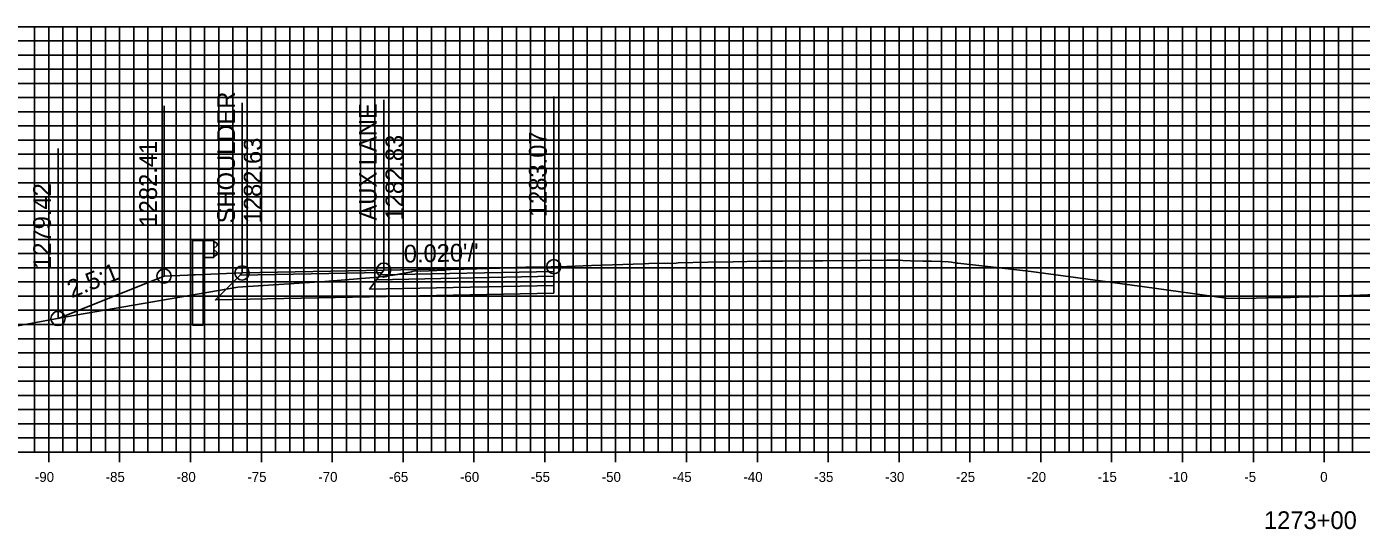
# Model space of a CAD drawing. Extents: x 674939 to 678919, y 750652 to 765176.
# Drawn here: x 678657 to 678751.2, y 762505.8 to 762541.3 of the extents above; entities that cross this region are included whole.
import ezdxf

# ---------------------------------------------------------------- set-up
doc = ezdxf.new("R2010")
doc.units = 0
for name, color, linetype in [('R_Alt Surface', 7, 'Continuous'), ('R_Axis', 7, 'Continuous'), ('R_Axis Annot', 7, 'Continuous'), ('R_Exist Surface', 7, 'Continuous'), ('R_Fin Surface', 7, 'Continuous'), ('R_Grid', 7, 'Continuous'), ('R_Guardrail', 7, 'Continuous'), ('R_No Plot', 7, 'Continuous'), ('R_Proposed Const Limits', 7, 'Continuous'), ('R_Xsect Elev', 7, 'Continuous'), ('R_Xsect Slope', 7, 'Continuous')]:
    doc.layers.add(name, color=color, linetype=linetype)

msp = doc.modelspace()

# ---------------------------------------------------------------- linework, layer by layer
at = {"layer": 'R_Alt Surface'}
msp.add_lwpolyline([(678694.169, 762523.042), (678694.169, 762522.502), (678681.169, 762522.237), (678670.294, 762522.016), (678672.049, 762523.765)], dxfattribs=at)
for points in [[(678694.169, 762523.702), (678694.169, 762523.042), (678681.169, 762522.777), (678681.669, 762523.447)], [(678694.169, 762524.032), (678694.169, 762523.702), (678681.669, 762523.447), (678681.919, 762523.782)]]:
    msp.add_lwpolyline(points, close=True, dxfattribs=at)
at = {"layer": 'R_Axis'}
for p, q in [((678598.533, 762511.288), (678898.533, 762511.288)), ((678658.533, 762510.588), (678658.533, 762511.988)), ((678663.533, 762510.588), (678663.533, 762511.988)), ((678668.533, 762510.588), (678668.533, 762511.988)), ((678673.533, 762510.588), (678673.533, 762511.988)), ((678678.533, 762510.588), (678678.533, 762511.988)), ((678683.533, 762510.588), (678683.533, 762511.988)), ((678688.533, 762510.588), (678688.533, 762511.988)), ((678693.533, 762510.588), (678693.533, 762511.988)), ((678698.533, 762510.588), (678698.533, 762511.988)), ((678703.533, 762510.588), (678703.533, 762511.988)), ((678708.533, 762510.588), (678708.533, 762511.988)), ((678713.533, 762510.588), (678713.533, 762511.988)), ((678718.533, 762510.588), (678718.533, 762511.988)), ((678723.533, 762510.588), (678723.533, 762511.988)), ((678728.533, 762510.588), (678728.533, 762511.988)), ((678733.533, 762510.588), (678733.533, 762511.988)), ((678738.533, 762510.588), (678738.533, 762511.988)), ((678743.533, 762510.588), (678743.533, 762511.988)), ((678748.533, 762510.588), (678748.533, 762511.988))]:
    msp.add_line(p, q, dxfattribs=at)
at = {"layer": 'R_Exist Surface'}
msp.add_lwpolyline([(678652.641, 762519.502), (678660.422, 762520.937), (678671.865, 762522.918), (678678.02, 762523.319), (678681.761, 762523.633), (678682.965, 762523.779), (678684.123, 762524.008), (678684.18, 762524.03), (678684.399, 762524.07), (678684.767, 762524.057), (678685.38, 762524.078), (678686.464, 762524.123), (678686.586, 762524.159), (678686.896, 762524.158), (678688.735, 762524.21), (678690.361, 762524.266), (678692.199, 762524.327), (678692.819, 762524.331), (678693.977, 762524.356), (678694.169, 762524.362), (678695.095, 762524.382), (678696.839, 762524.442), (678699.78, 762524.55), (678700.555, 762524.572), (678700.865, 762524.591), (678701.968, 762524.604), (678702.045, 762524.597), (678702.2, 762524.605), (678702.433, 762524.594), (678702.8, 762524.621), (678702.955, 762524.643), (678705.038, 762524.68), (678706.82, 762524.716), (678708.78, 762524.751), (678710.33, 762524.759), (678712.535, 762524.785), (678713.147, 762524.781), (678715.822, 762524.801), (678717.659, 762524.825), (678718.576, 762524.813), (678718.614, 762524.813), (678718.8, 762524.811), (678719.343, 762524.787), (678720.2, 762524.754), (678720.812, 762524.755), (678721.51, 762524.74), (678722.001, 762524.716), (678722.233, 762524.683), (678722.6, 762524.619), (678722.678, 762524.612), (678724.797, 762524.378), (678727.864, 762524.014), (678735.864, 762522.942), (678741.619, 762522.146), (678743.033, 762522.132), (678745.166, 762522.183), (678746.165, 762522.203), (678746.729, 762522.214), (678751.037, 762522.354), (678752.752, 762522.424)], dxfattribs=at)
at = {"layer": 'R_Fin Surface'}
for points in [[(678659.186, 762520.709), (678666.669, 762523.702), (678672.169, 762523.922), (678682.169, 762524.122), (678694.169, 762524.362)], [(678672.169, 762523.922), (678682.169, 762524.122), (678694.169, 762524.362)], [(678672.169, 762523.922), (678666.669, 762523.702)]]:
    msp.add_lwpolyline(points, dxfattribs=at)
for points in [[(678694.169, 762524.362), (678694.169, 762524.032), (678681.919, 762523.782), (678682.169, 762524.122)], [(678682.169, 762524.122), (678672.169, 762523.922), (678672.049, 762523.765), (678682.052, 762523.962)]]:
    msp.add_lwpolyline(points, close=True, dxfattribs=at)
at = {"layer": 'R_Grid'}
for p, q in [((678598.533, 762541.288), (678898.533, 762541.288)), ((678657.533, 762511.288), (678657.533, 762541.288)), ((678658.533, 762511.288), (678658.533, 762541.288)), ((678659.533, 762511.288), (678659.533, 762541.288)), ((678660.533, 762511.288), (678660.533, 762541.288)), ((678661.533, 762511.288), (678661.533, 762541.288)), ((678662.533, 762511.288), (678662.533, 762541.288)), ((678663.533, 762511.288), (678663.533, 762541.288)), ((678664.533, 762511.288), (678664.533, 762541.288)), ((678665.533, 762511.288), (678665.533, 762541.288)), ((678666.533, 762511.288), (678666.533, 762541.288)), ((678667.533, 762511.288), (678667.533, 762541.288)), ((678668.533, 762511.288), (678668.533, 762541.288)), ((678669.533, 762511.288), (678669.533, 762541.288)), ((678670.533, 762511.288), (678670.533, 762541.288)), ((678671.533, 762511.288), (678671.533, 762541.288)), ((678672.533, 762511.288), (678672.533, 762541.288)), ((678673.533, 762511.288), (678673.533, 762541.288)), ((678674.533, 762511.288), (678674.533, 762541.288)), ((678675.533, 762511.288), (678675.533, 762541.288)), ((678676.533, 762511.288), (678676.533, 762541.288)), ((678677.533, 762511.288), (678677.533, 762541.288)), ((678678.533, 762511.288), (678678.533, 762541.288)), ((678679.533, 762511.288), (678679.533, 762541.288)), ((678680.533, 762511.288), (678680.533, 762541.288)), ((678681.533, 762511.288), (678681.533, 762541.288)), ((678682.533, 762511.288), (678682.533, 762541.288)), ((678683.533, 762511.288), (678683.533, 762541.288)), ((678684.533, 762511.288), (678684.533, 762541.288)), ((678685.533, 762511.288), (678685.533, 762541.288)), ((678686.533, 762511.288), (678686.533, 762541.288)), ((678687.533, 762511.288), (678687.533, 762541.288)), ((678688.533, 762511.288), (678688.533, 762541.288)), ((678689.533, 762511.288), (678689.533, 762541.288)), ((678690.533, 762511.288), (678690.533, 762541.288)), ((678691.533, 762511.288), (678691.533, 762541.288)), ((678692.533, 762511.288), (678692.533, 762541.288)), ((678693.533, 762511.288), (678693.533, 762541.288)), ((678694.533, 762511.288), (678694.533, 762541.288)), ((678695.533, 762511.288), (678695.533, 762541.288)), ((678696.533, 762511.288), (678696.533, 762541.288)), ((678697.533, 762511.288), (678697.533, 762541.288)), ((678698.533, 762511.288), (678698.533, 762541.288)), ((678699.533, 762511.288), (678699.533, 762541.288)), ((678700.533, 762511.288), (678700.533, 762541.288)), ((678701.533, 762511.288), (678701.533, 762541.288)), ((678702.533, 762511.288), (678702.533, 762541.288)), ((678703.533, 762511.288), (678703.533, 762541.288)), ((678704.533, 762511.288), (678704.533, 762541.288)), ((678705.533, 762511.288), (678705.533, 762541.288)), ((678706.533, 762511.288), (678706.533, 762541.288)), ((678707.533, 762511.288), (678707.533, 762541.288)), ((678708.533, 762511.288), (678708.533, 762541.288)), ((678709.533, 762511.288), (678709.533, 762541.288)), ((678710.533, 762511.288), (678710.533, 762541.288)), ((678711.533, 762511.288), (678711.533, 762541.288)), ((678712.533, 762511.288), (678712.533, 762541.288)), ((678713.533, 762511.288), (678713.533, 762541.288)), ((678714.533, 762511.288), (678714.533, 762541.288)), ((678715.533, 762511.288), (678715.533, 762541.288)), ((678716.533, 762511.288), (678716.533, 762541.288)), ((678717.533, 762511.288), (678717.533, 762541.288)), ((678718.533, 762511.288), (678718.533, 762541.288)), ((678719.533, 762511.288), (678719.533, 762541.288)), ((678720.533, 762511.288), (678720.533, 762541.288)), ((678721.533, 762511.288), (678721.533, 762541.288)), ((678722.533, 762511.288), (678722.533, 762541.288)), ((678723.533, 762511.288), (678723.533, 762541.288)), ((678724.533, 762511.288), (678724.533, 762541.288)), ((678725.533, 762511.288), (678725.533, 762541.288)), ((678726.533, 762511.288), (678726.533, 762541.288)), ((678727.533, 762511.288), (678727.533, 762541.288)), ((678728.533, 762511.288), (678728.533, 762541.288)), ((678729.533, 762511.288), (678729.533, 762541.288)), ((678730.533, 762511.288), (678730.533, 762541.288)), ((678731.533, 762511.288), (678731.533, 762541.288)), ((678732.533, 762511.288), (678732.533, 762541.288)), ((678733.533, 762511.288), (678733.533, 762541.288)), ((678734.533, 762511.288), (678734.533, 762541.288)), ((678735.533, 762511.288), (678735.533, 762541.288)), ((678736.533, 762511.288), (678736.533, 762541.288)), ((678737.533, 762511.288), (678737.533, 762541.288)), ((678738.533, 762511.288), (678738.533, 762541.288)), ((678739.533, 762511.288), (678739.533, 762541.288)), ((678740.533, 762511.288), (678740.533, 762541.288)), ((678741.533, 762511.288), (678741.533, 762541.288)), ((678742.533, 762511.288), (678742.533, 762541.288)), ((678743.533, 762511.288), (678743.533, 762541.288)), ((678744.533, 762511.288), (678744.533, 762541.288)), ((678745.533, 762511.288), (678745.533, 762541.288)), ((678746.533, 762511.288), (678746.533, 762541.288)), ((678747.533, 762511.288), (678747.533, 762541.288)), ((678748.533, 762511.288), (678748.533, 762541.288)), ((678749.533, 762511.288), (678749.533, 762541.288)), ((678750.533, 762511.288), (678750.533, 762541.288)), ((678598.533, 762540.288), (678898.533, 762540.288)), ((678598.533, 762539.288), (678898.533, 762539.288)), ((678598.533, 762538.288), (678898.533, 762538.288)), ((678598.533, 762537.288), (678898.533, 762537.288)), ((678598.533, 762536.288), (678898.533, 762536.288)), ((678598.533, 762535.288), (678898.533, 762535.288)), ((678598.533, 762534.288), (678898.533, 762534.288)), ((678598.533, 762533.288), (678898.533, 762533.288)), ((678598.533, 762532.288), (678898.533, 762532.288)), ((678598.533, 762531.288), (678898.533, 762531.288)), ((678598.533, 762530.288), (678898.533, 762530.288)), ((678598.533, 762529.288), (678898.533, 762529.288)), ((678598.533, 762528.288), (678898.533, 762528.288)), ((678598.533, 762527.288), (678898.533, 762527.288)), ((678598.533, 762526.288), (678898.533, 762526.288)), ((678598.533, 762525.288), (678898.533, 762525.288)), ((678598.533, 762524.288), (678898.533, 762524.288)), ((678598.533, 762523.288), (678898.533, 762523.288)), ((678598.533, 762522.288), (678898.533, 762522.288)), ((678598.533, 762521.288), (678898.533, 762521.288)), ((678598.533, 762520.288), (678898.533, 762520.288)), ((678598.533, 762519.288), (678898.533, 762519.288)), ((678598.533, 762518.288), (678898.533, 762518.288)), ((678598.533, 762517.288), (678898.533, 762517.288)), ((678598.533, 762516.288), (678898.533, 762516.288)), ((678598.533, 762515.288), (678898.533, 762515.288)), ((678598.533, 762514.288), (678898.533, 762514.288)), ((678598.533, 762513.288), (678898.533, 762513.288)), ((678598.533, 762512.288), (678898.533, 762512.288)), ((678598.533, 762511.288), (678898.533, 762511.288))]:
    msp.add_line(p, q, dxfattribs=at)
at = {"layer": 'R_Guardrail'}
for points in [[(678669.419, 762526.202), (678668.669, 762526.202), (678668.669, 762523.782), (678669.419, 762523.812)], [(678670.169, 762526.202), (678669.419, 762526.202), (678669.419, 762525.021), (678670.169, 762525.021)], [(678670.169, 762526.123), (678670.268, 762526.102), (678670.411, 762526.002), (678670.411, 762525.858), (678670.182, 762525.657), (678670.182, 762525.566), (678670.411, 762525.365), (678670.411, 762525.222), (678670.268, 762525.122), (678670.169, 762525.1)]]:
    msp.add_lwpolyline(points, close=True, dxfattribs=at)
for points in [[(678669.419, 762520.232), (678669.419, 762523.812), (678668.669, 762523.782), (678668.669, 762520.232)], [(678669.419, 762520.232), (678668.669, 762520.232)]]:
    msp.add_lwpolyline(points, dxfattribs=at)
at = {"layer": 'R_No Plot'}
for centre in [(678672.169, 762523.922), (678682.169, 762524.122), (678694.169, 762524.362), (678666.669, 762523.702), (678666.669, 762523.702), (678659.186, 762520.709)]:
    msp.add_circle(centre, 0.5, dxfattribs=at)
at = {"layer": 'R_Proposed Const Limits'}
msp.add_lwpolyline([(678666.669, 762523.702), (678666.669, 762523.702), (678659.186, 762520.709)], dxfattribs=at)
at = {"layer": 'R_Xsect Elev'}
for p, q in [((678666.669, 762523.702), (678666.669, 762535.702)), ((678672.169, 762523.922), (678672.169, 762535.922)), ((678682.169, 762524.122), (678682.169, 762536.122)), ((678694.169, 762524.362), (678694.169, 762536.362)), ((678659.186, 762520.709), (678659.186, 762532.709))]:
    msp.add_line(p, q, dxfattribs=at)

# ---------------------------------------------------------------- texts
at = {"layer": 'R_Axis Annot'}
for s, height, p in [('-90', 0.7, (678657.552, 762509.188)), ('-85', 0.7, (678662.546, 762509.188)), ('-80', 0.7, (678667.552, 762509.188)), ('-75', 0.7, (678672.546, 762509.188)), ('-70', 0.7, (678677.552, 762509.188)), ('-65', 0.7, (678682.546, 762509.188)), ('-60', 0.7, (678687.552, 762509.188)), ('-55', 0.7, (678692.546, 762509.188)), ('-50', 0.7, (678697.552, 762509.188)), ('-45', 0.7, (678702.546, 762509.188)), ('-40', 0.7, (678707.552, 762509.188)), ('-35', 0.7, (678712.546, 762509.188)), ('-30', 0.7, (678717.552, 762509.188)), ('-25', 0.7, (678722.546, 762509.188)), ('-20', 0.7, (678727.552, 762509.188)), ('-15', 0.7, (678732.546, 762509.188)), ('-10', 0.7, (678737.552, 762509.188)), ('-5', 0.7, (678742.896, 762509.188)), ('0', 0.7, (678748.252, 762509.188)), ('1273+00', 1.25, (678744.281, 762505.863))]:
    msp.add_text(s, height=height, dxfattribs=at).set_placement(p)
at = {"layer": 'R_Xsect Elev'}
for s, p in [('SHOULDER', (678671.669, 762527.422)), ('AUX LANE', (678681.669, 762527.622)), ('1283.07', (678693.669, 762527.862)), ('1282.41', (678666.169, 762527.202)), ('1282.63', (678673.544, 762527.422)), ('1282.83', (678683.544, 762527.622)), ('1279.42', (678658.686, 762524.209))]:
    msp.add_text(s, height=1.25, rotation=90, dxfattribs=at).set_placement(p)
at = {"layer": 'R_Xsect Slope'}
for s, rotation, p in [("0.020'/'", 1.14576, (678683.596, 762524.651)), ('2.5:1', 21.80141, (678660.149, 762522.133))]:
    msp.add_text(s, height=1.25, rotation=rotation, dxfattribs=at).set_placement(p)

doc.saveas('drawing.dxf')
